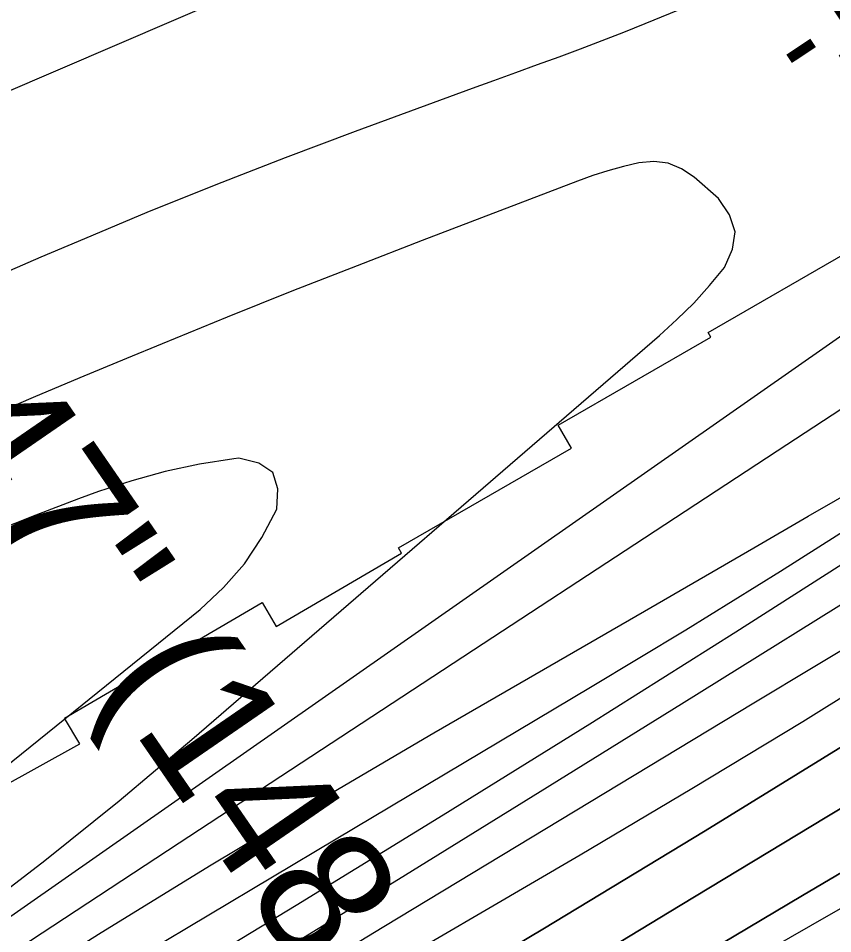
# Model space of a CAD drawing. Extents: x 3445503 to 3483459, y 540493 to 566012.
# Drawn here: x 3478406 to 3479023, y 553095 to 553789 of the extents above; entities that cross this region are included whole.
import ezdxf

# ---------------------------------------------------------------- set-up
doc = ezdxf.new("R2010")
doc.units = 0
for name, color, linetype in [('V-CHAN-NAID', 7, 'Continuous'), ('V-RIVR-EDGE', 7, 'Continuous'), ('V-RIVR-RANG', 7, 'Continuous'), ('V-RRAP-RVMT', 7, 'Continuous'), ('V-TOPO-DPTH', 7, 'Continuous'), ('V-TOPO-MAJR', 7, 'Continuous'), ('V-TOPO-MINR', 7, 'Continuous')]:
    doc.layers.add(name, color=color, linetype=linetype)

msp = doc.modelspace()

# ---------------------------------------------------------------- linework, layer by layer
at = {"layer": 'V-RIVR-EDGE'}
msp.add_spline([(3479768.78, 553521.55), (3479746.85, 553508.04), (3479737.45, 553501.46), (3479731.18, 553496.26), (3479729.08, 553493.14), (3479725.6, 553490.02), (3479718.29, 553485.52), (3479706.45, 553476.86), (3479686.25, 553464.74), (3479678.25, 553459.54), (3479670.23, 553450.53), (3479664.99, 553441.5), (3479660.81, 553438.73), (3479644.1, 553429.38), (3479636.44, 553424.54), (3479630.52, 553419.34), (3479624.25, 553415.88), (3479613.81, 553408.6), (3479606.84, 553403.06), (3479601.27, 553397.86), (3479591.17, 553391.62), (3479577.95, 553387.14), (3479560.89, 553376.75), (3479543.12, 553362.19), (3479535.8, 553352.48), (3479527.79, 553346.24), (3479508.98, 553333.42), (3479481.83, 553316.46), (3479463.37, 553303.99), (3479444.57, 553290.48), (3479413.57, 553266.92), (3479396.5, 553253.05), (3479388.14, 553245.77), (3479367.24, 553230.18), (3479334.51, 553209.06), (3479314.32, 553195.9), (3479313.62, 553194.51), (3479310.83, 553192.43), (3479300.74, 553188.28), (3479298.65, 553187.24), (3479295.17, 553183.08), (3479290.29, 553178.23), (3479282.98, 553173.38), (3479278.1, 553170.61), (3479275.32, 553170.27), (3479273.93, 553170.27), (3479272.54, 553172.01), (3479268.36, 553168.2), (3479263.48, 553163.69), (3479260.7, 553161.96), (3479256.87, 553159.54), (3479254.08, 553156.76), (3479250.6, 553156.08), (3479247.13, 553157.13), (3479245.39, 553157.13), (3479244, 553155.05), (3479240.85, 553149.5), (3479226.23, 553141.19), (3479210.22, 553131.15), (3479205.34, 553125.25), (3479200.46, 553121.44), (3479196.98, 553121.1), (3479190.73, 553124.24), (3479181.67, 553116.62), (3479172.62, 553108.99), (3479164.96, 553106.23), (3479157.31, 553102.77), (3479146.17, 553097.93), (3479136.77, 553091.35), (3479123.19, 553082), (3479107.87, 553071.61), (3479086.28, 553058.8), (3479076.54, 553055.35), (3479062.62, 553051.21), (3479060.53, 553049.82), (3479055.65, 553042.88), (3479050.43, 553038.72), (3479038.25, 553033.54), (3479032.32, 553029.04), (3479026.75, 553025.92), (3479019.45, 553023.51), (3479013.53, 553021.43), (3479007.61, 553016.93), (3478996.81, 553006.87), (3478989.85, 553002.37), (3478976.96, 552993.71), (3478963.39, 552987.14), (3478949.11, 552976.4), (3478929.6, 552960.46), (3478919.85, 552952.49), (3478912.89, 552947.98), (3478904.18, 552943.49), (3478895.83, 552940.03), (3478888.18, 552936.57), (3478872.86, 552926.53), (3478856.15, 552916.84), (3478849.18, 552911.64), (3478840.48, 552906.1), (3478830.38, 552901.61), (3478823.07, 552896.76), (3478809.49, 552888.1), (3478791.04, 552877.02), (3478781.99, 552871.83), (3478772.24, 552865.94), (3478747.18, 552851.75), (3478719.68, 552837.57), (3478679.99, 552815.42), (3478675.12, 552811.95), (3478668.51, 552811.27), (3478665.38, 552810.59), (3478658.76, 552806.08), (3478650.75, 552797.76), (3478644.14, 552795), (3478637.52, 552791.19), (3478629.87, 552790.16), (3478624.65, 552788.44), (3478615.95, 552781.86), (3478609.68, 552777), (3478596.45, 552769.39), (3478586.35, 552764.2), (3478563.73, 552755.22), (3478549.11, 552747.26), (3478537.62, 552739.64), (3478534.49, 552736.52), (3478530.31, 552735.48), (3478525.8, 552736.89), (3478523.36, 552735.85), (3478508.74, 552726.85), (3478487.15, 552713), (3478471.84, 552704.69), (3478459.65, 552698.12), (3478454.78, 552698.13), (3478447.13, 552695.37), (3478427.99, 552686.72), (3478402.58, 552675.31), (3478364.29, 552653.85), (3478354.55, 552649.01), (3478341.32, 552642.79), (3478325.31, 552634.48), (3478319.05, 552632.07), (3478313.48, 552631.04), (3478306.52, 552627.23), (3478298.51, 552622.73), (3478288.77, 552617.54), (3478282.15, 552615.12), (3478278.32, 552612.7), (3478266.49, 552608.56), (3478237.61, 552595.77), (3478219.16, 552586.42), (3478213.94, 552582.96), (3478209.76, 552580.19), (3478197.24, 552577.09), (3478186.45, 552571.56), (3478177.4, 552566.02), (3478168, 552560.83), (3478155.82, 552555.29), (3478148.85, 552550.45), (3478134.93, 552543.87), (3478115.79, 552536.27), (3478103.95, 552529.35), (3478095.6, 552523.46), (3478092.46, 552521.73), (3478088.98, 552519.65), (3478085.15, 552515.49), (3478080.28, 552513.77), (3478067.41, 552510.32), (3478053.13, 552498.88), (3478047.56, 552497.51), (3478043.04, 552496.82), (3478041.3, 552495.79), (3478039.21, 552493.7), (3478021.1, 552479.84), (3478004.03, 552467.72), (3477990.8, 552457.67), (3477982.09, 552452.83), (3477973.04, 552444.85), (3477967.38, 552440.81)], degree=3, dxfattribs=at)
at = {"layer": 'V-RRAP-RVMT'}
for p, q in [((3478928.62, 553550.8), (3479051.04, 553621.43)), ((3478930.67, 553547.26), (3478928.62, 553550.8)), ((3478815.01, 553480.53), (3478930.67, 553547.26)), ((3478825, 553463.05), (3478815.01, 553480.53)), ((3478693.99, 553387.57), (3478825, 553463.05)), ((3478601.44, 553328.05), (3478696.23, 553383.71)), ((3478696.23, 553383.71), (3478693.99, 553387.57)), ((3478441.04, 553258.58), (3478590.68, 553346.34)), ((3478590.68, 553346.34), (3478601.44, 553328.05)), ((3478452.59, 553239.12), (3478441.04, 553258.58)), ((3478357.33, 553186.25), (3478452.59, 553239.12))]:
    msp.add_line(p, q, dxfattribs=at)
at = {"layer": 'V-TOPO-DPTH'}
for points in [[(3478367.89, 552843.64), (3478555.68, 552952.5), (3478679.75, 553025.21), (3478803.35, 553098.7), (3478926.24, 553173.36), (3479048.67, 553248.79), (3479289.16, 553398.54), (3479321.28, 553418.74), (3479353.27, 553439.12), (3479385.09, 553459.78), (3479416.79, 553480.62), (3479440.29, 553496.23), (3479483.51, 553525.22), (3479526.54, 553554.49), (3479569.28, 553584.18), (3479611.83, 553614.14), (3480051.43, 553926.81)], [(3480051.43, 553926.81), (3479611.83, 553614.14), (3479569.28, 553584.18), (3479526.54, 553554.49), (3479483.51, 553525.22), (3479440.29, 553496.23), (3479416.79, 553480.62), (3479385.09, 553459.78), (3479353.27, 553439.12), (3479321.28, 553418.74), (3479289.16, 553398.54), (3479048.67, 553248.79), (3478926.24, 553173.36), (3478803.35, 553098.7), (3478679.75, 553025.21), (3478555.68, 552952.5), (3478367.89, 552843.64)], [(3479862.52, 553723.46), (3479397.9, 553414.44), (3479389.26, 553408.76), (3479380.57, 553403.16), (3479371.82, 553397.66), (3479363.03, 553392.22), (3479310.74, 553360.33), (3479275.75, 553339.03), (3479240.73, 553317.78), (3479205.67, 553296.59), (3479170.59, 553275.45), (3479129.58, 553250.78), (3479073.99, 553217.31), (3479018.42, 553183.8), (3478962.88, 553150.23), (3478907.37, 553116.63), (3478710.91, 552997.54), (3478647.83, 552959.49), (3478584.64, 552921.62), (3478521.29, 552884.03), (3478457.82, 552846.62), (3478367.37, 552793.56)], [(3479862.52, 553723.46), (3479397.9, 553414.44), (3479389.26, 553408.76), (3479380.57, 553403.16), (3479371.82, 553397.66), (3479363.03, 553392.22), (3479310.74, 553360.33), (3479275.75, 553339.03), (3479240.73, 553317.78), (3479205.67, 553296.59), (3479170.59, 553275.45), (3479129.58, 553250.78), (3479073.99, 553217.31), (3479018.42, 553183.8), (3478962.88, 553150.23), (3478907.37, 553116.63), (3478710.91, 552997.54), (3478647.83, 552959.49), (3478584.64, 552921.62), (3478521.29, 552884.03), (3478457.82, 552846.62), (3478367.37, 552793.56)], [(3479734.3, 553587.47), (3479681.32, 553548.77), (3479627.94, 553510.65), (3479573.94, 553473.4), (3479519.55, 553436.72), (3479467.97, 553402.54), (3479438.9, 553383.64), (3479409.62, 553365.07), (3479380.02, 553347.02), (3479350.22, 553329.3), (3479204.85, 553244.56), (3479102.32, 553184.53), (3478999.95, 553124.24), (3478897.81, 553063.56), (3478795.82, 553002.61), (3478369.62, 552746.78)], [(3478369.62, 552746.78), (3478795.82, 553002.61), (3478897.81, 553063.56), (3478999.95, 553124.24), (3479102.32, 553184.53), (3479204.85, 553244.56), (3479350.22, 553329.3), (3479380.02, 553347.02), (3479409.62, 553365.07), (3479438.9, 553383.64), (3479467.97, 553402.54), (3479519.55, 553436.72), (3479573.94, 553473.4), (3479627.94, 553510.65), (3479681.32, 553548.77), (3479734.3, 553587.47)]]:
    msp.add_lwpolyline(points, dxfattribs=at)
at = {"layer": 'V-TOPO-MAJR'}
for points in [[(3478399.98, 552900.57), (3478427.52, 552917.19), (3478455.1, 552933.74), (3478483.94, 552950.96), (3478526.02, 552976), (3478568.15, 553000.95), (3478610.34, 553025.79), (3478652.59, 553050.54), (3478831.71, 553155.12), (3478916.21, 553205.24), (3479000.24, 553256.15), (3479083.56, 553308.21), (3479166.39, 553361.05), (3479298.48, 553446.6), (3479314.83, 553457.36), (3479331.08, 553468.28), (3479347.16, 553479.44), (3479363.13, 553490.76), (3479910.32, 553884.7)], [(3478385.81, 553044.1), (3478468.74, 553096.2), (3478552.12, 553147.58), (3478636.16, 553197.86), (3478720.64, 553247.42), (3478880.41, 553339.74), (3478921.73, 553363.64), (3478963.04, 553387.56), (3479004.33, 553411.51), (3479045.61, 553435.48), (3479062.13, 553445.09), (3479094.97, 553464.54), (3479127.59, 553484.35), (3479159.88, 553504.69), (3479191.96, 553525.38), (3479243.84, 553559.46), (3479249.77, 553563.43), (3479255.65, 553567.47), (3479261.47, 553571.61), (3479267.23, 553575.82), (3479376.33, 553656.96), (3479436.46, 553701.98), (3479496.41, 553747.25), (3479556.08, 553792.88)]]:
    msp.add_lwpolyline(points, dxfattribs=at)
at = {"layer": 'V-TOPO-MINR'}
for points in [[(3478241.31, 552976.14), (3478527.95, 553164.19), (3478642.98, 553239.64), (3478758.03, 553315.06), (3478873.09, 553390.45), (3478988.17, 553465.82), (3479174.48, 553587.81), (3479196.18, 553602.49), (3479217.57, 553617.61), (3479238.49, 553633.36), (3479259.09, 553649.55), (3479584.58, 553913.33), (3479627.93, 553951.86), (3479668.68, 553992.75), (3479705.56, 554037.18)], [(3478318.27, 552906.46), (3478479.08, 553004.76), (3478586.58, 553070.66), (3478693.98, 553136.72), (3478801.22, 553203.04), (3478908.35, 553269.53), (3479231.13, 553470.38), (3479264.36, 553491.36), (3479297.42, 553512.62), (3479330.2, 553534.3), (3479362.79, 553556.27), (3479395.13, 553578.62), (3479427.29, 553601.21), (3479459.21, 553624.15), (3479490.95, 553647.33), (3479991.35, 554016.85)], [(3478388.63, 553012.97), (3478419.69, 553031.64), (3478453.87, 553052.07), (3478502.07, 553080.87), (3478550.28, 553109.66), (3478598.5, 553138.43), (3478646.73, 553167.18), (3478839.36, 553281.99), (3478911.51, 553325.63), (3478983.28, 553369.9), (3479054.46, 553415.11), (3479125.24, 553460.95), (3479239.85, 553536.23), (3479252.97, 553544.99), (3479266, 553553.88), (3479278.88, 553562.97), (3479291.68, 553572.19), (3479853.51, 553983.58)], [(3478879.39, 553940.16), (3478303.49, 553692.75)], [(3478367.89, 552843.64), (3478555.68, 552952.5), (3478679.75, 553025.21), (3478803.35, 553098.7), (3478926.24, 553173.36), (3479048.67, 553248.79), (3479289.16, 553398.54), (3479321.28, 553418.74), (3479353.27, 553439.12), (3479385.09, 553459.78), (3479416.79, 553480.62), (3479440.29, 553496.23), (3479483.51, 553525.22), (3479526.54, 553554.49), (3479569.28, 553584.18), (3479611.83, 553614.14), (3480051.43, 553926.81)], [(3478218.17, 552981.36), (3479186.62, 553658.28), (3479358.2, 553887.4), (3479361.49, 553894.05), (3479363.15, 553900.81)], [(3478259.25, 552900.08), (3478616.43, 553117.07), (3478727.89, 553185.39), (3478838.98, 553254.3), (3478949.53, 553324.08), (3479059.71, 553394.44), (3479234.52, 553507.06), (3479256.92, 553521.71), (3479279.18, 553536.57), (3479301.23, 553551.74), (3479323.13, 553567.11), (3479592.17, 553758.77), (3479663.16, 553809.64), (3479733.94, 553860.79)], [(3478397.35, 552743.62), (3478431.64, 552764.09), (3478628.78, 552881.64), (3478759.83, 552959.06), (3478891.31, 553035.77), (3479023.4, 553111.4), (3479155.92, 553186.31), (3479419.74, 553334.03), (3479421.57, 553335.05), (3479424.3, 553336.58), (3479426.96, 553338.21), (3479428.94, 553339.5), (3479429.29, 553339.75), (3479433.62, 553342.91), (3479435.96, 553344.62), (3479438.3, 553346.34), (3479440.62, 553348.06), (3479442.94, 553349.8), (3480115.08, 553854.21)], [(3479002.45, 553834.67), (3478880.51, 553784.55), (3478864.31, 553778.01), (3478848.05, 553771.61), (3478831.72, 553765.43), (3478815.33, 553759.38), (3478798.91, 553753.42), (3478782.49, 553747.45), (3478766.07, 553741.46), (3478749.67, 553735.46), (3478661.05, 553702.95), (3478608.23, 553683.11), (3478555.63, 553662.72), (3478503.35, 553641.52), (3478451.29, 553619.79), (3478422.98, 553607.71), (3478385.31, 553591.41)], [(3478367.37, 552793.56), (3478457.82, 552846.62), (3478521.29, 552884.03), (3478584.64, 552921.62), (3478647.83, 552959.49), (3478710.91, 552997.54), (3478907.37, 553116.63), (3478962.88, 553150.23), (3479018.42, 553183.8), (3479073.99, 553217.31), (3479129.58, 553250.78), (3479170.59, 553275.45), (3479205.67, 553296.59), (3479240.73, 553317.78), (3479275.75, 553339.03), (3479310.74, 553360.33), (3479363.03, 553392.22), (3479371.82, 553397.66), (3479380.57, 553403.16), (3479389.26, 553408.76), (3479397.9, 553414.44), (3479862.52, 553723.46)], [(3478368.92, 553106.9), (3478426.24, 553150.7), (3478482.32, 553196.08), (3478537.58, 553242.5), (3478891.7, 553548.41), (3478904.9, 553560.49), (3478917.6, 553573.06), (3478929.56, 553586.33), (3478941.01, 553600.09), (3478947.07, 553613.75), (3478948.99, 553627.04), (3478944.73, 553639.78), (3478936.34, 553652.14), (3478917.96, 553668.47), (3478908.41, 553674.72), (3478898.33, 553678.95), (3478887.47, 553680.17), (3478876.09, 553679.37), (3478864.31, 553676.5), (3478852.63, 553673.28), (3478841.11, 553669.55), (3478829.69, 553665.47), (3478712.03, 553620.48), (3478662.62, 553601.36), (3478613.3, 553582)], [(3478369.62, 552746.78), (3478795.82, 553002.61), (3478897.81, 553063.56), (3478999.95, 553124.24), (3479102.32, 553184.53), (3479204.85, 553244.56), (3479350.22, 553329.3), (3479380.02, 553347.02), (3479409.62, 553365.07), (3479438.9, 553383.64), (3479467.97, 553402.54), (3479519.55, 553436.72), (3479573.94, 553473.4), (3479627.94, 553510.65), (3479681.32, 553548.77), (3479734.3, 553587.47)], [(3478613.3, 553582), (3478564.14, 553562.26), (3478515.08, 553542.26), (3478487.94, 553531.08), (3478452.57, 553516.38), (3478417.26, 553501.52), (3478382.04, 553486.45)], [(3478196.59, 553060.65), (3478543.67, 553340.99), (3478561.39, 553357.53), (3478577.3, 553375.46), (3478590.51, 553395.46), (3478601.91, 553416.84), (3478602.63, 553432.42), (3478598.82, 553444.64), (3478588.22, 553451.8), (3478573.09, 553455.59), (3478569.27, 553455.1), (3478543.18, 553450.89), (3478517.36, 553445.53), (3478491.96, 553438.46), (3478466.84, 553430.25), (3478451.67, 553424.71), (3478419.33, 553412.46), (3478387.22, 553399.67)], [(3478310.88, 552873.54), (3478412.31, 552935.83), (3478479.85, 552977.21), (3478547.44, 553018.5), (3478615.11, 553059.65), (3478682.84, 553100.72), (3478917.18, 553242.48), (3478963.2, 553270.25), (3479009.26, 553297.96), (3479055.37, 553325.57)]]:
    msp.add_lwpolyline(points, dxfattribs=at)

# ---------------------------------------------------------------- texts
at = {"layer": 'V-CHAN-NAID'}
msp.add_text('CRESCENT "147" (148.8)', height=100, rotation=304.57419, dxfattribs=at).set_placement((3477826.96, 554215.44))
at = {"layer": 'V-RIVR-RANG'}
msp.add_text('-123', height=67, rotation=33.58572, dxfattribs=at).set_placement((3479000.84, 553734.29))

doc.saveas('drawing.dxf')
